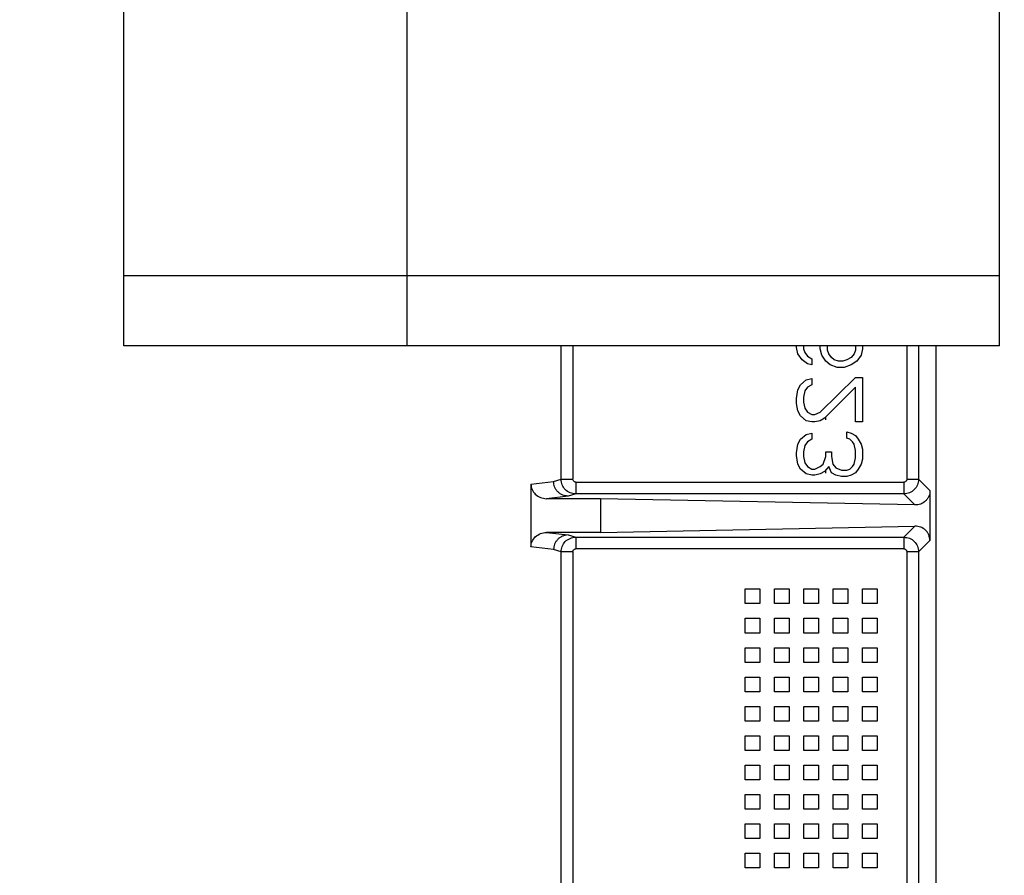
# Model space of a CAD drawing. Header units: inches. Extents: x 170 to 312, y 215 to 248.
# Tile 279 of 410: x 256.057 to 256.222, y 224.431 to 224.575. Entities that reach past the tile are written whole.
import ezdxf

# ---------------------------------------------------------------- set-up
doc = ezdxf.new("R2010")
doc.units = ezdxf.units.IN
doc.header["$LTSCALE"] = 0.25
doc.header["$MEASUREMENT"] = 0
doc.layers.add('ANNOTATIONS', color=1, linetype='Continuous')
doc.layers.add('STANDARD MOTOR RH', color=7, linetype='Continuous')
doc.styles.add('ARIAL', font='arial.ttf', dxfattribs={"height": 0.09375})
doc.dimstyles.new('STANDARD$0', dxfattribs={"dimtxt": 0.09375, "dimasz": 0.09375, "dimexe": 0.03125, "dimexo": 0.046875, "dimgap": 0.09, "dimtad": 0, "dimtih": 1, "dimtoh": 1, "dimdec": 4, "dimzin": 0, "dimdsep": 46, "dimtxsty": 'ARIAL', "dimcen": 0.09, "dimadec": 0, "dimazin": 0, "dimtfac": 1, "dimtdec": 4, "dimtofl": 0, "dimtmove": 0, "dimatfit": 1, "dimfxl": 1, "dimtolj": 1, "dimtzin": 0, "dimarcsym": 0})

# ---------------------------------------------------------------- blocks, each defined once
blk = doc.blocks.new('*D199')
at = {"layer": 'ANNOTATIONS', "color": 0, "lineweight": -2, "transparency": 16777216}
for p, q in [((255.28994, 223.58539), (255.28994, 225.15255)), ((256.38356, 224.57841), (256.38356, 225.15255)), ((255.38369, 225.1213), (255.55164, 225.1213)), ((256.28981, 225.1213), (256.12186, 225.1213))]:
    blk.add_line(p, q, dxfattribs=at)
at = {"layer": 'ANNOTATIONS', "color": 0, "transparency": 16777216}
for points in [[(255.38369, 225.13692), (255.38369, 225.10567), (255.28994, 225.1213)], [(256.28981, 225.13692), (256.28981, 225.10567), (256.38356, 225.1213)]]:
    blk.add_solid(points, dxfattribs=at)
at = {"layer": 'defpoints', "color": 0, "transparency": 16777216}
for p in [(255.28994, 225.1213), (256.38356, 224.53154), (255.28994, 223.53851)]:
    blk.add_point(p, dxfattribs=at)
at = {"layer": 'ANNOTATIONS', "color": 0, "transparency": 16777216, "insert": (255.83675, 225.1213), "char_height": 0.09375, "attachment_point": 5, "style": 'ARIAL'}
blk.add_mtext('\\A1;17 3/8"', dxfattribs=at)
blk = doc.blocks.new('*D210')
at = {"layer": 'ANNOTATIONS', "color": 0, "lineweight": -2, "transparency": 16777216}
for p, q in [((255.28994, 223.58539), (255.28994, 225.58626)), ((256.51331, 225.01166), (256.51331, 225.58626)), ((255.38369, 225.55501), (255.72053, 225.55501)), ((256.41956, 225.55501), (256.08272, 225.55501))]:
    blk.add_line(p, q, dxfattribs=at)
at = {"layer": 'ANNOTATIONS', "color": 0, "transparency": 16777216}
for points in [[(255.38369, 225.57064), (255.38369, 225.53939), (255.28994, 225.55501)], [(256.41956, 225.57064), (256.41956, 225.53939), (256.51331, 225.55501)]]:
    blk.add_solid(points, dxfattribs=at)
at = {"layer": 'defpoints', "color": 0, "transparency": 16777216}
for p in [(256.51331, 225.55501), (256.51331, 224.96478), (255.28994, 223.53851)]:
    blk.add_point(p, dxfattribs=at)
at = {"layer": 'ANNOTATIONS', "color": 0, "transparency": 16777216, "insert": (255.90162, 225.55501), "char_height": 0.09375, "attachment_point": 5, "style": 'ARIAL'}
blk.add_mtext('\\A1;20"', dxfattribs=at)

msp = doc.modelspace()

# ---------------------------------------------------------------- linework, layer by layer
at = {"layer": 'STANDARD MOTOR RH'}
for p, q in [((256.07411, 224.52008), (256.07411, 224.7182)), ((256.12161, 224.52008), (256.12161, 224.7182)), ((256.22086, 224.52008), (256.22086, 224.7182)), ((256.22086, 224.53179), (256.07411, 224.53179)), ((256.22086, 224.52008), (256.07411, 224.52008)), ((256.1474, 224.49772), (256.1474, 224.52008)), ((256.14937, 224.52008), (256.14937, 224.49772)), ((256.18684, 224.51978), (256.18684, 224.52008)), ((256.18708, 224.51875), (256.18684, 224.51978)), ((256.18779, 224.51771), (256.18708, 224.51875)), ((256.18802, 224.52008), (256.18802, 224.51958)), ((256.18802, 224.51958), (256.18826, 224.51895)), ((256.18826, 224.51895), (256.18873, 224.51833)), ((256.19085, 224.51958), (256.19085, 224.52008)), ((256.19108, 224.51854), (256.19085, 224.51958)), ((256.19203, 224.51937), (256.19203, 224.52008)), ((256.19226, 224.51875), (256.19203, 224.51937)), ((256.19273, 224.51812), (256.19226, 224.51875)), ((256.1965, 224.51875), (256.19603, 224.51812)), ((256.19674, 224.51937), (256.1965, 224.51875)), ((256.19674, 224.52008), (256.19674, 224.51937)), ((256.19792, 224.51958), (256.19768, 224.51854)), ((256.19792, 224.52008), (256.19792, 224.51958)), ((256.20535, 224.52008), (256.20535, 224.49772)), ((256.20732, 224.52008), (256.20732, 224.49772)), ((256.21022, 224.52008), (256.21022, 224.40615)), ((256.18873, 224.51708), (256.18779, 224.51771)), ((256.18873, 224.51833), (256.18944, 224.51791)), ((256.18944, 224.51688), (256.18873, 224.51708)), ((256.18944, 224.51791), (256.18944, 224.51688)), ((256.19179, 224.5175), (256.19108, 224.51854)), ((256.1925, 224.51688), (256.19179, 224.5175)), ((256.1932, 224.51771), (256.19273, 224.51812)), ((256.19391, 224.5175), (256.1932, 224.51771)), ((256.19462, 224.5175), (256.19391, 224.5175)), ((256.19532, 224.51771), (256.19462, 224.5175)), ((256.19603, 224.51812), (256.19532, 224.51771)), ((256.19697, 224.5175), (256.19603, 224.51688)), ((256.19768, 224.51854), (256.19697, 224.5175)), ((256.19368, 224.51646), (256.1925, 224.51688)), ((256.19485, 224.51646), (256.19368, 224.51646)), ((256.19603, 224.51688), (256.19485, 224.51646)), ((256.18755, 224.51355), (256.18849, 224.51438)), ((256.18849, 224.51438), (256.18944, 224.51459)), ((256.18944, 224.51459), (256.18944, 224.51355)), ((256.19085, 224.50899), (256.19674, 224.5148)), ((256.19674, 224.5148), (256.19792, 224.5148)), ((256.19792, 224.5148), (256.19792, 224.50733)), ((256.18684, 224.51127), (256.18708, 224.51272)), ((256.18708, 224.51272), (256.18755, 224.51355)), ((256.18826, 224.51252), (256.18802, 224.51148)), ((256.18873, 224.51314), (256.18826, 224.51252)), ((256.18944, 224.51355), (256.18873, 224.51314)), ((256.19674, 224.51314), (256.19156, 224.50795)), ((256.19674, 224.50733), (256.19674, 224.51314)), ((256.18684, 224.51044), (256.18684, 224.51127)), ((256.18708, 224.50919), (256.18684, 224.51044)), ((256.18802, 224.51148), (256.18802, 224.51065)), ((256.18802, 224.51065), (256.18826, 224.50961)), ((256.18755, 224.50836), (256.18708, 224.50919)), ((256.18826, 224.50961), (256.18873, 224.50899)), ((256.18873, 224.50899), (256.18944, 224.50857)), ((256.18991, 224.50857), (256.19085, 224.50899)), ((256.18849, 224.50753), (256.18755, 224.50836)), ((256.18944, 224.50733), (256.18849, 224.50753)), ((256.18944, 224.50857), (256.18991, 224.50857)), ((256.18991, 224.50733), (256.18944, 224.50733)), ((256.19085, 224.50753), (256.18991, 224.50733)), ((256.19156, 224.50795), (256.19085, 224.50753)), ((256.19176, 224.5077), (256.19176, 224.50816)), ((256.19792, 224.50733), (256.19674, 224.50733)), ((256.18849, 224.50525), (256.18944, 224.50546)), ((256.18944, 224.50546), (256.18944, 224.50442)), ((256.19532, 224.50567), (256.19603, 224.50546)), ((256.19532, 224.50463), (256.19532, 224.50567)), ((256.19603, 224.50546), (256.19674, 224.50504)), ((256.18708, 224.50359), (256.18755, 224.50442)), ((256.18755, 224.50442), (256.18849, 224.50525)), ((256.18873, 224.504), (256.18826, 224.50338)), ((256.18944, 224.50442), (256.18873, 224.504)), ((256.1958, 224.50442), (256.19532, 224.50463)), ((256.19627, 224.504), (256.1958, 224.50442)), ((256.1965, 224.50359), (256.19627, 224.504)), ((256.19674, 224.50504), (256.19721, 224.50442)), ((256.19721, 224.50442), (256.19768, 224.50359)), ((256.18684, 224.50214), (256.18708, 224.50359)), ((256.18826, 224.50338), (256.18802, 224.50234)), ((256.18802, 224.50234), (256.18802, 224.50151)), ((256.19179, 224.50234), (256.19273, 224.50234)), ((256.19179, 224.50151), (256.19179, 224.50234)), ((256.19273, 224.50234), (256.19273, 224.50151)), ((256.19674, 224.50255), (256.1965, 224.50359)), ((256.19674, 224.50131), (256.19674, 224.50255)), ((256.19768, 224.50359), (256.19792, 224.50276)), ((256.19792, 224.50276), (256.19792, 224.5011)), ((256.18684, 224.50172), (256.18684, 224.50214)), ((256.18708, 224.50027), (256.18684, 224.50172)), ((256.18802, 224.50151), (256.18826, 224.50047)), ((256.19132, 224.50027), (256.19179, 224.50151)), ((256.19273, 224.50151), (256.19297, 224.50027)), ((256.1965, 224.50027), (256.19674, 224.50131)), ((256.19792, 224.5011), (256.19768, 224.50027)), ((256.18755, 224.49944), (256.18708, 224.50027)), ((256.18849, 224.49861), (256.18755, 224.49944)), ((256.18826, 224.50047), (256.18873, 224.49985)), ((256.18873, 224.49985), (256.18944, 224.49944)), ((256.18944, 224.49944), (256.18991, 224.49944)), ((256.18991, 224.49944), (256.19085, 224.49985)), ((256.19085, 224.49985), (256.19132, 224.50027)), ((256.19156, 224.49902), (256.19085, 224.49861)), ((256.19226, 224.49985), (256.19156, 224.49902)), ((256.19176, 224.49877), (256.19176, 224.49927)), ((256.19273, 224.49881), (256.19226, 224.49985)), ((256.19297, 224.50027), (256.19344, 224.49964)), ((256.19344, 224.49964), (256.19438, 224.49923)), ((256.19438, 224.49923), (256.19532, 224.49923)), ((256.19532, 224.49923), (256.1958, 224.49944)), ((256.1958, 224.49944), (256.19627, 224.49985)), ((256.19627, 224.49985), (256.1965, 224.50027)), ((256.19721, 224.49944), (256.19674, 224.49881)), ((256.19768, 224.50027), (256.19721, 224.49944)), ((256.14235, 224.4969), (256.14615, 224.49735)), ((256.14615, 224.49735), (256.1474, 224.49772)), ((256.1474, 224.49772), (256.14937, 224.49772)), ((256.14986, 224.49723), (256.14986, 224.49526)), ((256.14986, 224.49723), (256.20486, 224.49723)), ((256.18944, 224.4984), (256.18849, 224.49861)), ((256.18991, 224.4984), (256.18944, 224.4984)), ((256.19085, 224.49861), (256.18991, 224.4984)), ((256.19344, 224.4984), (256.19273, 224.49881)), ((256.19438, 224.49819), (256.19344, 224.4984)), ((256.19532, 224.49819), (256.19438, 224.49819)), ((256.19603, 224.4984), (256.19532, 224.49819)), ((256.19674, 224.49881), (256.19603, 224.4984)), ((256.20535, 224.49772), (256.20732, 224.49772)), ((256.20732, 224.49772), (256.20923, 224.49582)), ((256.14235, 224.4969), (256.14235, 224.48638)), ((256.20923, 224.49582), (256.20923, 224.48746)), ((256.14856, 224.49489), (256.14497, 224.49447)), ((256.15398, 224.49447), (256.14497, 224.49447)), ((256.14986, 224.49526), (256.14856, 224.49489)), ((256.20486, 224.49526), (256.14986, 224.49526)), ((256.15398, 224.49447), (256.15398, 224.48881)), ((256.20672, 224.49341), (256.15398, 224.49447)), ((256.20486, 224.49526), (256.20672, 224.49341)), ((256.15398, 224.48881), (256.20672, 224.48987)), ((256.20672, 224.48987), (256.20486, 224.48802)), ((256.15398, 224.48881), (256.14497, 224.48881)), ((256.14497, 224.48881), (256.14856, 224.48839)), ((256.14856, 224.48839), (256.14986, 224.48802)), ((256.14986, 224.48802), (256.20486, 224.48802)), ((256.14986, 224.48802), (256.14986, 224.48605)), ((256.20923, 224.48746), (256.20732, 224.48556)), ((256.14615, 224.48593), (256.14235, 224.48638)), ((256.1474, 224.48556), (256.14615, 224.48593)), ((256.20486, 224.48605), (256.14986, 224.48605)), ((256.1474, 224.40796), (256.1474, 224.48556)), ((256.14937, 224.48556), (256.1474, 224.48556)), ((256.14937, 224.48556), (256.14937, 224.40848)), ((256.20732, 224.48556), (256.20535, 224.48556)), ((256.20535, 224.48556), (256.20535, 224.416)), ((256.20732, 224.48556), (256.20732, 224.416)), ((256.17823, 224.47934), (256.18069, 224.47934)), ((256.17823, 224.47688), (256.17823, 224.47934)), ((256.18069, 224.47934), (256.18069, 224.47688)), ((256.18315, 224.47934), (256.18561, 224.47934)), ((256.18315, 224.47688), (256.18315, 224.47934)), ((256.18561, 224.47934), (256.18561, 224.47688)), ((256.18807, 224.47934), (256.19053, 224.47934)), ((256.18807, 224.47688), (256.18807, 224.47934)), ((256.19053, 224.47934), (256.19053, 224.47688)), ((256.193, 224.47934), (256.19546, 224.47934)), ((256.193, 224.47688), (256.193, 224.47934)), ((256.19546, 224.47934), (256.19546, 224.47688)), ((256.19792, 224.47688), (256.19792, 224.47934)), ((256.19792, 224.47934), (256.20038, 224.47934)), ((256.20038, 224.47934), (256.20038, 224.47688)), ((256.18069, 224.47688), (256.17823, 224.47688)), ((256.18561, 224.47688), (256.18315, 224.47688)), ((256.19053, 224.47688), (256.18807, 224.47688)), ((256.19546, 224.47688), (256.193, 224.47688)), ((256.20038, 224.47688), (256.19792, 224.47688)), ((256.17823, 224.47442), (256.18069, 224.47442)), ((256.17823, 224.47195), (256.17823, 224.47442)), ((256.18069, 224.47442), (256.18069, 224.47195)), ((256.18315, 224.47442), (256.18561, 224.47442)), ((256.18315, 224.47195), (256.18315, 224.47442)), ((256.18561, 224.47442), (256.18561, 224.47195)), ((256.18807, 224.47442), (256.19053, 224.47442)), ((256.18807, 224.47195), (256.18807, 224.47442)), ((256.19053, 224.47442), (256.19053, 224.47195)), ((256.193, 224.47442), (256.19546, 224.47442)), ((256.193, 224.47195), (256.193, 224.47442)), ((256.19546, 224.47442), (256.19546, 224.47195)), ((256.19792, 224.47195), (256.19792, 224.47442)), ((256.19792, 224.47442), (256.20038, 224.47442)), ((256.20038, 224.47442), (256.20038, 224.47195)), ((256.18069, 224.47195), (256.17823, 224.47195)), ((256.18561, 224.47195), (256.18315, 224.47195)), ((256.19053, 224.47195), (256.18807, 224.47195)), ((256.19546, 224.47195), (256.193, 224.47195)), ((256.20038, 224.47195), (256.19792, 224.47195)), ((256.17823, 224.46949), (256.18069, 224.46949)), ((256.17823, 224.46703), (256.17823, 224.46949)), ((256.18069, 224.46949), (256.18069, 224.46703)), ((256.18315, 224.46703), (256.18315, 224.46949)), ((256.18315, 224.46949), (256.18561, 224.46949)), ((256.18561, 224.46949), (256.18561, 224.46703)), ((256.18807, 224.46949), (256.19053, 224.46949)), ((256.18807, 224.46703), (256.18807, 224.46949)), ((256.19053, 224.46949), (256.19053, 224.46703)), ((256.193, 224.46703), (256.193, 224.46949)), ((256.193, 224.46949), (256.19546, 224.46949)), ((256.19546, 224.46949), (256.19546, 224.46703)), ((256.19792, 224.46949), (256.20038, 224.46949)), ((256.19792, 224.46703), (256.19792, 224.46949)), ((256.20038, 224.46949), (256.20038, 224.46703)), ((256.18069, 224.46703), (256.17823, 224.46703)), ((256.18561, 224.46703), (256.18315, 224.46703)), ((256.19053, 224.46703), (256.18807, 224.46703)), ((256.19546, 224.46703), (256.193, 224.46703)), ((256.20038, 224.46703), (256.19792, 224.46703)), ((256.17823, 224.46457), (256.18069, 224.46457)), ((256.17823, 224.46211), (256.17823, 224.46457)), ((256.18069, 224.46457), (256.18069, 224.46211)), ((256.18315, 224.46457), (256.18561, 224.46457)), ((256.18315, 224.46211), (256.18315, 224.46457)), ((256.18561, 224.46457), (256.18561, 224.46211)), ((256.18807, 224.46457), (256.19053, 224.46457)), ((256.18807, 224.46211), (256.18807, 224.46457)), ((256.19053, 224.46457), (256.19053, 224.46211)), ((256.193, 224.46457), (256.19546, 224.46457)), ((256.193, 224.46211), (256.193, 224.46457)), ((256.19546, 224.46457), (256.19546, 224.46211)), ((256.19792, 224.46457), (256.20038, 224.46457)), ((256.19792, 224.46211), (256.19792, 224.46457)), ((256.20038, 224.46457), (256.20038, 224.46211)), ((256.18069, 224.46211), (256.17823, 224.46211)), ((256.18561, 224.46211), (256.18315, 224.46211)), ((256.19053, 224.46211), (256.18807, 224.46211)), ((256.19546, 224.46211), (256.193, 224.46211)), ((256.20038, 224.46211), (256.19792, 224.46211)), ((256.17823, 224.45719), (256.17823, 224.45965)), ((256.17823, 224.45965), (256.18069, 224.45965)), ((256.18069, 224.45965), (256.18069, 224.45719)), ((256.18315, 224.45965), (256.18561, 224.45965)), ((256.18315, 224.45719), (256.18315, 224.45965)), ((256.18561, 224.45965), (256.18561, 224.45719)), ((256.18807, 224.45965), (256.19053, 224.45965)), ((256.18807, 224.45719), (256.18807, 224.45965)), ((256.19053, 224.45965), (256.19053, 224.45719)), ((256.193, 224.45965), (256.19546, 224.45965)), ((256.193, 224.45719), (256.193, 224.45965)), ((256.19546, 224.45965), (256.19546, 224.45719)), ((256.19792, 224.45719), (256.19792, 224.45965)), ((256.19792, 224.45965), (256.20038, 224.45965)), ((256.20038, 224.45965), (256.20038, 224.45719)), ((256.18069, 224.45719), (256.17823, 224.45719)), ((256.18561, 224.45719), (256.18315, 224.45719)), ((256.19053, 224.45719), (256.18807, 224.45719)), ((256.19546, 224.45719), (256.193, 224.45719)), ((256.20038, 224.45719), (256.19792, 224.45719)), ((256.17823, 224.45473), (256.18069, 224.45473)), ((256.17823, 224.45227), (256.17823, 224.45473)), ((256.18069, 224.45473), (256.18069, 224.45227)), ((256.18315, 224.45473), (256.18561, 224.45473)), ((256.18315, 224.45227), (256.18315, 224.45473)), ((256.18561, 224.45473), (256.18561, 224.45227)), ((256.18807, 224.45473), (256.19053, 224.45473)), ((256.18807, 224.45227), (256.18807, 224.45473)), ((256.19053, 224.45473), (256.19053, 224.45227)), ((256.193, 224.45473), (256.19546, 224.45473)), ((256.193, 224.45227), (256.193, 224.45473)), ((256.19546, 224.45473), (256.19546, 224.45227)), ((256.19792, 224.45473), (256.20038, 224.45473)), ((256.19792, 224.45227), (256.19792, 224.45473)), ((256.20038, 224.45473), (256.20038, 224.45227)), ((256.18069, 224.45227), (256.17823, 224.45227)), ((256.18561, 224.45227), (256.18315, 224.45227)), ((256.19053, 224.45227), (256.18807, 224.45227)), ((256.19546, 224.45227), (256.193, 224.45227)), ((256.20038, 224.45227), (256.19792, 224.45227)), ((256.17823, 224.44981), (256.18069, 224.44981)), ((256.17823, 224.44735), (256.17823, 224.44981)), ((256.18069, 224.44981), (256.18069, 224.44735)), ((256.18315, 224.44981), (256.18561, 224.44981)), ((256.18315, 224.44735), (256.18315, 224.44981)), ((256.18561, 224.44981), (256.18561, 224.44735)), ((256.18807, 224.44735), (256.18807, 224.44981)), ((256.18807, 224.44981), (256.19053, 224.44981)), ((256.19053, 224.44981), (256.19053, 224.44735)), ((256.193, 224.44735), (256.193, 224.44981)), ((256.193, 224.44981), (256.19546, 224.44981)), ((256.19546, 224.44981), (256.19546, 224.44735)), ((256.19792, 224.44735), (256.19792, 224.44981)), ((256.19792, 224.44981), (256.20038, 224.44981)), ((256.20038, 224.44981), (256.20038, 224.44735)), ((256.18069, 224.44735), (256.17823, 224.44735)), ((256.18561, 224.44735), (256.18315, 224.44735)), ((256.19053, 224.44735), (256.18807, 224.44735)), ((256.19546, 224.44735), (256.193, 224.44735)), ((256.20038, 224.44735), (256.19792, 224.44735)), ((256.17823, 224.44489), (256.18069, 224.44489)), ((256.17823, 224.44243), (256.17823, 224.44489)), ((256.18069, 224.44489), (256.18069, 224.44243)), ((256.18315, 224.44489), (256.18561, 224.44489)), ((256.18315, 224.44243), (256.18315, 224.44489)), ((256.18561, 224.44489), (256.18561, 224.44243)), ((256.18807, 224.44243), (256.18807, 224.44489)), ((256.18807, 224.44489), (256.19053, 224.44489)), ((256.19053, 224.44489), (256.19053, 224.44243)), ((256.193, 224.44243), (256.193, 224.44489)), ((256.193, 224.44489), (256.19546, 224.44489)), ((256.19546, 224.44489), (256.19546, 224.44243)), ((256.19792, 224.44489), (256.20038, 224.44489)), ((256.19792, 224.44243), (256.19792, 224.44489)), ((256.20038, 224.44489), (256.20038, 224.44243)), ((256.18069, 224.44243), (256.17823, 224.44243)), ((256.18561, 224.44243), (256.18315, 224.44243)), ((256.19053, 224.44243), (256.18807, 224.44243)), ((256.19546, 224.44243), (256.193, 224.44243)), ((256.20038, 224.44243), (256.19792, 224.44243)), ((256.17823, 224.43997), (256.18069, 224.43997)), ((256.17823, 224.43751), (256.17823, 224.43997)), ((256.18069, 224.43997), (256.18069, 224.43751)), ((256.18315, 224.43751), (256.18315, 224.43997)), ((256.18315, 224.43997), (256.18561, 224.43997)), ((256.18561, 224.43997), (256.18561, 224.43751)), ((256.18807, 224.43751), (256.18807, 224.43997)), ((256.18807, 224.43997), (256.19053, 224.43997)), ((256.19053, 224.43997), (256.19053, 224.43751)), ((256.193, 224.43751), (256.193, 224.43997)), ((256.193, 224.43997), (256.19546, 224.43997)), ((256.19546, 224.43997), (256.19546, 224.43751)), ((256.19792, 224.43751), (256.19792, 224.43997)), ((256.19792, 224.43997), (256.20038, 224.43997)), ((256.20038, 224.43997), (256.20038, 224.43751)), ((256.18069, 224.43751), (256.17823, 224.43751)), ((256.18561, 224.43751), (256.18315, 224.43751)), ((256.19053, 224.43751), (256.18807, 224.43751)), ((256.19546, 224.43751), (256.193, 224.43751)), ((256.20038, 224.43751), (256.19792, 224.43751)), ((256.17823, 224.43258), (256.17823, 224.43505)), ((256.17823, 224.43505), (256.18069, 224.43505)), ((256.18069, 224.43505), (256.18069, 224.43258)), ((256.18315, 224.43258), (256.18315, 224.43505)), ((256.18315, 224.43505), (256.18561, 224.43505)), ((256.18561, 224.43505), (256.18561, 224.43258)), ((256.18807, 224.43505), (256.19053, 224.43505)), ((256.18807, 224.43258), (256.18807, 224.43505)), ((256.19053, 224.43505), (256.19053, 224.43258)), ((256.193, 224.43505), (256.19546, 224.43505)), ((256.193, 224.43258), (256.193, 224.43505)), ((256.19546, 224.43505), (256.19546, 224.43258)), ((256.19792, 224.43258), (256.19792, 224.43505)), ((256.19792, 224.43505), (256.20038, 224.43505)), ((256.20038, 224.43505), (256.20038, 224.43258)), ((256.18069, 224.43258), (256.17823, 224.43258)), ((256.18561, 224.43258), (256.18315, 224.43258)), ((256.19053, 224.43258), (256.18807, 224.43258)), ((256.19546, 224.43258), (256.193, 224.43258)), ((256.20038, 224.43258), (256.19792, 224.43258))]:
    msp.add_line(p, q, dxfattribs=at)
for points, knots in [([(256.14856, 224.49489), (256.14826, 224.49493), (256.14779, 224.49498), (256.14723, 224.49529), (256.14684, 224.49561), (256.14653, 224.496), (256.14623, 224.49657), (256.14618, 224.49705), (256.14615, 224.49735)], [0, 0, 0, 0, 0.2397534, 0.3686587, 0.5002424, 0.6318197, 0.7606451, 1, 1, 1, 1]), ([(256.14986, 224.49526), (256.14969, 224.49527), (256.14936, 224.49529), (256.14874, 224.4955), (256.14806, 224.49596), (256.14751, 224.49678), (256.14744, 224.49741), (256.1474, 224.49772)], [0, 0, 0, 0, 0.12977, 0.258298, 0.510374, 0.757607, 1, 1, 1, 1]), ([(256.14986, 224.49723), (256.1498, 224.49724), (256.14967, 224.49725), (256.14951, 224.49737), (256.14939, 224.49753), (256.14938, 224.49766), (256.14937, 224.49772)], [0, 0, 0, 0, 0.250858, 0.499756, 0.747287, 1, 1, 1, 1]), ([(256.20732, 224.49772), (256.20728, 224.4974), (256.20721, 224.49676), (256.20664, 224.49594), (256.20583, 224.49538), (256.20518, 224.4953), (256.20486, 224.49526)], [0, 0, 0, 0, 0.249967, 0.50006, 0.750063, 1, 1, 1, 1]), ([(256.20535, 224.49772), (256.20535, 224.49766), (256.20533, 224.49753), (256.20522, 224.49737), (256.20506, 224.49725), (256.20493, 224.49724), (256.20486, 224.49723)], [0, 0, 0, 0, 0.250528, 0.5, 0.747598, 1, 1, 1, 1]), ([(256.20486, 224.49723), (256.20486, 224.49698), (256.20486, 224.49647), (256.20486, 224.49583), (256.20486, 224.49538), (256.20486, 224.4953), (256.20486, 224.49526)], [0, 0, 0, 0, 0.249998, 0.500079, 0.750317, 1, 1, 1, 1]), ([(256.14235, 224.4969), (256.14236, 224.49675), (256.14237, 224.49644), (256.14257, 224.49583), (256.14305, 224.49516), (256.14392, 224.49458), (256.14461, 224.49451), (256.14497, 224.49447)], [0, 0, 0, 0, 0.117083, 0.234528, 0.47646, 0.7323, 1, 1, 1, 1]), ([(256.20923, 224.49582), (256.20922, 224.49566), (256.2092, 224.49534), (256.20906, 224.49489), (256.20882, 224.49445), (256.20839, 224.49395), (256.20768, 224.49349), (256.20704, 224.49344), (256.20672, 224.49341)], [0, 0, 0, 0, 0.111545, 0.226746, 0.34727, 0.474374, 0.73132, 1, 1, 1, 1]), ([(256.20923, 224.48746), (256.20922, 224.48762), (256.2092, 224.48794), (256.20905, 224.4884), (256.20882, 224.48883), (256.20839, 224.48933), (256.20768, 224.48979), (256.20704, 224.48984), (256.20672, 224.48987)], [0, 0, 0, 0, 0.112665, 0.226772, 0.348783, 0.474409, 0.731338, 1, 1, 1, 1]), ([(256.14235, 224.48638), (256.14236, 224.48653), (256.14237, 224.48684), (256.14257, 224.48744), (256.14305, 224.48812), (256.14392, 224.48869), (256.14461, 224.48877), (256.14497, 224.48881)], [0, 0, 0, 0, 0.11723, 0.234533, 0.476463, 0.732301, 1, 1, 1, 1]), ([(256.14856, 224.48839), (256.14826, 224.48835), (256.14779, 224.4883), (256.14723, 224.48799), (256.14685, 224.48767), (256.14653, 224.48728), (256.14623, 224.48671), (256.14618, 224.48623), (256.14615, 224.48593)], [0, 0, 0, 0, 0.2395476, 0.368414, 0.5000065, 0.6314947, 0.7603406, 1, 1, 1, 1]), ([(256.1474, 224.48556), (256.14744, 224.48587), (256.14751, 224.4865), (256.14806, 224.48732), (256.14874, 224.48778), (256.14936, 224.48799), (256.14969, 224.48801), (256.14986, 224.48802)], [0, 0, 0, 0, 0.242393, 0.489626, 0.741702, 0.87023, 1, 1, 1, 1]), ([(256.20486, 224.48802), (256.20518, 224.48798), (256.20583, 224.4879), (256.20664, 224.48733), (256.20721, 224.48652), (256.20728, 224.48588), (256.20732, 224.48556)], [0, 0, 0, 0, 0.249937, 0.49994, 0.750033, 1, 1, 1, 1]), ([(256.20486, 224.48802), (256.20486, 224.48798), (256.20486, 224.4879), (256.20486, 224.48745), (256.20486, 224.4868), (256.20486, 224.4863), (256.20486, 224.48605)], [0, 0, 0, 0, 0.249683, 0.499921, 0.750002, 1, 1, 1, 1]), ([(256.14937, 224.48556), (256.14938, 224.48562), (256.14939, 224.48575), (256.1495, 224.48591), (256.14967, 224.48603), (256.1498, 224.48604), (256.14986, 224.48605)], [0, 0, 0, 0, 0.250491, 0.499944, 0.747523, 1, 1, 1, 1]), ([(256.20486, 224.48605), (256.20493, 224.48604), (256.20506, 224.48603), (256.20522, 224.48591), (256.20533, 224.48575), (256.20535, 224.48562), (256.20535, 224.48556)], [0, 0, 0, 0, 0.2508129, 0.4997587, 0.7479692, 1, 1, 1, 1])]:
    msp.add_open_spline(points, degree=3, knots=knots, dxfattribs=at)

# ---------------------------------------------------------------- dimensions: what is measured, and where the dimension line sits
at = {"layer": 'ANNOTATIONS'}
dim = msp.add_linear_dim(base=(256.51331, 225.55501), p1=(255.28994, 223.53851), p2=(256.51331, 224.96478), angle=180, text='20"', dimstyle='STANDARD$0', dxfattribs=at)
dim.commit()
dim.dimension.update_dxf_attribs({"geometry": '*D210', "text_midpoint": (255.90162, 225.55501), "dimtype": 160})
dim = msp.add_linear_dim(base=(255.28994, 225.1213), p1=(256.38356, 224.53154), p2=(255.28994, 223.53851), text='17 3/8"', dimstyle='STANDARD$0', dxfattribs=at)
dim.commit()
dim.dimension.update_dxf_attribs({"geometry": '*D199', "text_midpoint": (255.83675, 225.1213), "dimtype": 160})

doc.saveas('drawing.dxf')
